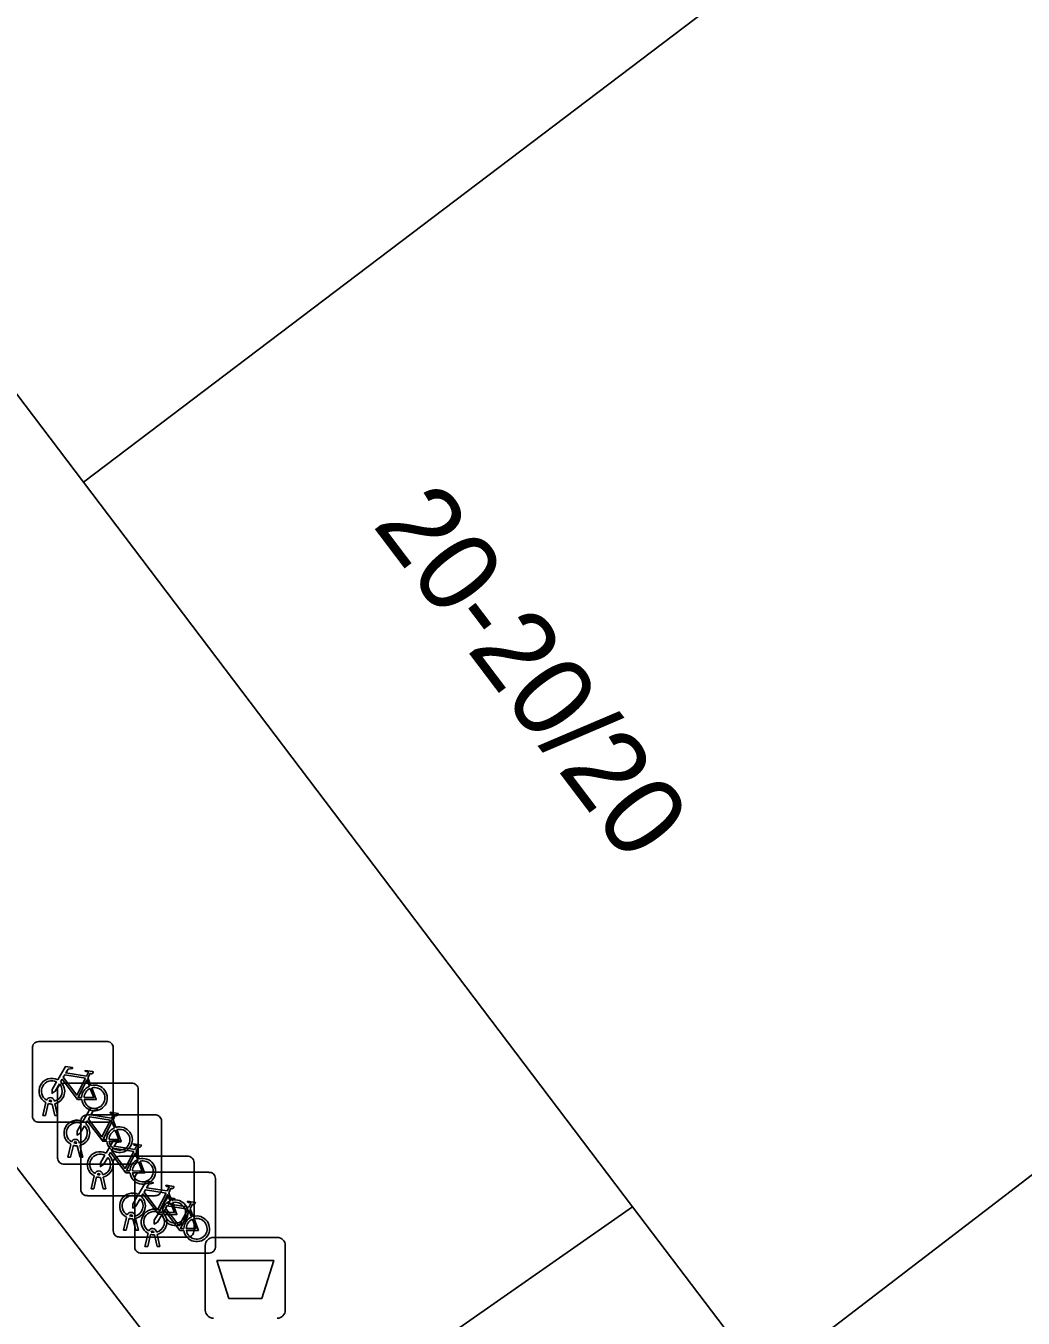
# Model space of a CAD drawing. Extents: x 160157 to 160921, y 381516 to 382045.
# Drawn here: x 160225.47 to 160237.81, y 381602.83 to 381618.82 of the extents above; entities that cross this region are included whole.
import ezdxf

# ---------------------------------------------------------------- set-up
doc = ezdxf.new("R2010")
doc.units = 0
for name, color, linetype in [('IMGEO_Afvalbak', 7, 'Continuous'), ('IMGEO_Fietsenrek', 7, 'Continuous'), ('IMGEO_Pand', 7, 'Continuous'), ('IMGEO_Pand_nummerreeks', 7, 'Continuous'), ('IMGEO_Parkeervlak_open', 7, 'Continuous'), ('IMGEO_Voetpad_open', 7, 'Continuous')]:
    doc.layers.add(name, color=color, linetype=linetype)

msp = doc.modelspace()

# ---------------------------------------------------------------- linework, layer by layer
at = {"layer": 'IMGEO_Afvalbak'}
for p, q in [((160227.787, 381603.832), (160228.577, 381603.832)), ((160228.577, 381603.832), (160227.787, 381603.832)), ((160227.687, 381602.932), (160227.687, 381603.732)), ((160227.687, 381603.732), (160227.687, 381602.932)), ((160228.677, 381603.732), (160228.677, 381602.932)), ((160228.677, 381602.932), (160228.677, 381603.732))]:
    msp.add_line(p, q, dxfattribs=at)
msp.add_lwpolyline([(160227.83, 381603.546), (160228.534, 381603.546), (160228.385, 381603.076), (160227.979, 381603.076), (160227.83, 381603.546)], dxfattribs=at)
for centre, start, end in [((160227.787, 381603.732), 90, 180), ((160227.787, 381603.732), 90, 180), ((160228.577, 381603.732), 0, 90), ((160228.577, 381603.732), 360, 90), ((160227.787, 381602.932), 180, 270), ((160227.787, 381602.932), 180, 270), ((160228.577, 381602.932), 270, 0), ((160228.577, 381602.932), 270, 0)]:
    msp.add_arc(centre, 0.1, start, end, dxfattribs=at)
at = {"layer": 'IMGEO_Fietsenrek'}
for p, q in [((160225.548, 381605.331), (160225.548, 381606.172)), ((160225.548, 381606.172), (160225.548, 381605.331)), ((160225.623, 381606.256), (160226.464, 381606.256)), ((160226.464, 381606.256), (160225.623, 381606.256)), ((160226.548, 381606.181), (160226.548, 381605.34)), ((160226.548, 381605.34), (160226.548, 381606.181)), ((160225.933, 381605.739), (160226.774, 381605.739)), ((160226.774, 381605.739), (160225.933, 381605.739)), ((160226.235, 381605.805), (160226.271, 381605.71)), ((160225.786, 381605.512), (160225.785, 381605.516)), ((160225.817, 381605.523), (160225.818, 381605.516)), ((160225.858, 381604.814), (160225.858, 381605.655)), ((160225.858, 381605.655), (160225.858, 381604.814)), ((160226.858, 381605.664), (160226.858, 381604.823)), ((160226.858, 381604.823), (160226.858, 381605.664)), ((160225.675, 381605.34), (160225.714, 381605.5)), ((160225.744, 381605.488), (160225.709, 381605.34)), ((160225.827, 381605.34), (160225.793, 381605.482)), ((160225.825, 381605.486), (160225.86, 381605.34)), ((160226.221, 381605.348), (160227.062, 381605.348)), ((160227.062, 381605.348), (160226.221, 381605.348)), ((160226.473, 381605.256), (160225.632, 381605.256)), ((160225.632, 381605.256), (160226.473, 381605.256)), ((160225.709, 381605.34), (160225.675, 381605.34)), ((160225.86, 381605.34), (160225.827, 381605.34)), ((160226.146, 381604.423), (160226.146, 381605.264)), ((160226.146, 381605.264), (160226.146, 381604.423)), ((160226.545, 381605.288), (160226.581, 381605.193)), ((160227.146, 381605.273), (160227.146, 381604.432)), ((160227.146, 381604.432), (160227.146, 381605.273)), ((160225.985, 381604.823), (160226.024, 381604.983)), ((160226.054, 381604.971), (160226.019, 381604.823)), ((160226.096, 381604.995), (160226.095, 381604.999)), ((160226.137, 381604.823), (160226.103, 381604.965)), ((160226.127, 381605.006), (160226.128, 381604.999)), ((160226.135, 381604.969), (160226.17, 381604.823)), ((160226.833, 381604.897), (160226.869, 381604.802)), ((160226.783, 381604.739), (160225.942, 381604.739)), ((160225.942, 381604.739), (160226.783, 381604.739)), ((160226.019, 381604.823), (160225.985, 381604.823)), ((160226.17, 381604.823), (160226.137, 381604.823)), ((160226.547, 381603.911), (160226.547, 381604.752)), ((160226.547, 381604.752), (160226.547, 381603.911)), ((160226.622, 381604.836), (160227.463, 381604.836)), ((160227.463, 381604.836), (160226.622, 381604.836)), ((160227.547, 381604.761), (160227.547, 381603.92)), ((160227.547, 381603.92), (160227.547, 381604.761)), ((160226.273, 381604.432), (160226.312, 381604.592)), ((160226.342, 381604.58), (160226.307, 381604.432)), ((160226.384, 381604.604), (160226.383, 381604.608)), ((160226.425, 381604.432), (160226.391, 381604.574)), ((160226.415, 381604.615), (160226.416, 381604.608)), ((160226.423, 381604.578), (160226.458, 381604.432)), ((160226.813, 381603.712), (160226.813, 381604.553)), ((160226.813, 381604.553), (160226.813, 381603.712)), ((160226.888, 381604.637), (160227.729, 381604.637)), ((160227.729, 381604.637), (160226.888, 381604.637)), ((160227.813, 381604.562), (160227.813, 381603.721)), ((160227.813, 381603.721), (160227.813, 381604.562)), ((160226.307, 381604.432), (160226.273, 381604.432)), ((160226.458, 381604.432), (160226.425, 381604.432)), ((160227.234, 381604.385), (160227.27, 381604.29)), ((160227.071, 381604.348), (160226.23, 381604.348)), ((160226.23, 381604.348), (160227.071, 381604.348)), ((160226.674, 381603.92), (160226.713, 381604.08)), ((160226.743, 381604.068), (160226.708, 381603.92)), ((160226.785, 381604.092), (160226.784, 381604.096)), ((160226.816, 381604.103), (160226.817, 381604.096)), ((160226.824, 381604.066), (160226.859, 381603.92)), ((160227.5, 381604.186), (160227.536, 381604.091)), ((160226.708, 381603.92), (160226.674, 381603.92)), ((160226.826, 381603.92), (160226.792, 381604.062)), ((160226.859, 381603.92), (160226.826, 381603.92)), ((160227.472, 381603.836), (160226.631, 381603.836)), ((160226.631, 381603.836), (160227.472, 381603.836)), ((160226.94, 381603.721), (160226.979, 381603.881)), ((160227.009, 381603.869), (160226.974, 381603.721)), ((160227.051, 381603.893), (160227.05, 381603.897)), ((160227.092, 381603.721), (160227.058, 381603.863)), ((160227.082, 381603.904), (160227.083, 381603.897)), ((160227.09, 381603.867), (160227.125, 381603.721)), ((160227.738, 381603.637), (160226.897, 381603.637)), ((160226.897, 381603.637), (160227.738, 381603.637)), ((160226.974, 381603.721), (160226.94, 381603.721)), ((160227.125, 381603.721), (160227.092, 381603.721))]:
    msp.add_line(p, q, dxfattribs=at)
for points in [[(160225.861, 381605.782), (160225.956, 381605.946), (160226.042, 381605.932), (160226.044, 381605.923), (160225.988, 381605.912), (160225.961, 381605.867), (160226.217, 381605.826)], [(160226.204, 381605.801), (160225.947, 381605.842), (160225.93, 381605.813), (160226.097, 381605.593), (160226.204, 381605.801)], [(160226.217, 381605.826), (160226.242, 381605.875), (160226.236, 381605.879), (160226.213, 381605.883), (160226.201, 381605.89), (160226.2, 381605.893), (160226.202, 381605.898), (160226.297, 381605.883), (160226.299, 381605.873), (160226.289, 381605.86), (160226.277, 381605.854), (160226.263, 381605.86), (160226.235, 381605.805)], [(160225.882, 381605.73), (160225.83, 381605.64), (160225.79, 381605.615), (160225.791, 381605.662), (160225.846, 381605.756)], [(160226.157, 381605.538), (160226.107, 381605.538), (160225.916, 381605.789), (160225.897, 381605.757)], [(160226.252, 381605.703), (160226.222, 381605.78), (160226.113, 381605.562), (160226.156, 381605.562)], [(160226.186, 381605.562), (160226.306, 381605.561), (160226.262, 381605.675)], [(160226.282, 381605.682), (160226.337, 381605.537), (160226.187, 381605.537)], [(160226.171, 381605.265), (160226.266, 381605.429), (160226.352, 381605.415), (160226.354, 381605.406), (160226.298, 381605.395), (160226.271, 381605.35), (160226.527, 381605.309)], [(160226.527, 381605.309), (160226.552, 381605.358), (160226.546, 381605.362), (160226.523, 381605.366), (160226.511, 381605.373), (160226.51, 381605.376), (160226.512, 381605.381), (160226.607, 381605.366), (160226.609, 381605.356), (160226.599, 381605.343), (160226.587, 381605.337), (160226.573, 381605.343), (160226.545, 381605.288)], [(160226.192, 381605.213), (160226.14, 381605.123), (160226.1, 381605.098), (160226.101, 381605.145), (160226.156, 381605.239)], [(160226.467, 381605.021), (160226.417, 381605.021), (160226.226, 381605.272), (160226.207, 381605.24)], [(160226.514, 381605.284), (160226.257, 381605.325), (160226.24, 381605.296), (160226.407, 381605.076), (160226.514, 381605.284)], [(160226.562, 381605.186), (160226.532, 381605.263), (160226.423, 381605.045), (160226.466, 381605.045)], [(160226.459, 381604.874), (160226.554, 381605.038), (160226.64, 381605.024), (160226.642, 381605.015), (160226.586, 381605.004), (160226.559, 381604.959), (160226.815, 381604.918)], [(160226.496, 381605.045), (160226.616, 381605.044), (160226.572, 381605.158)], [(160226.592, 381605.165), (160226.647, 381605.02), (160226.497, 381605.02)], [(160226.755, 381604.63), (160226.705, 381604.63), (160226.514, 381604.881), (160226.495, 381604.849)], [(160226.802, 381604.893), (160226.545, 381604.934), (160226.528, 381604.905), (160226.695, 381604.685), (160226.802, 381604.893)], [(160226.85, 381604.795), (160226.82, 381604.872), (160226.711, 381604.654), (160226.754, 381604.654)], [(160226.815, 381604.918), (160226.84, 381604.967), (160226.834, 381604.971), (160226.811, 381604.975), (160226.799, 381604.982), (160226.798, 381604.985), (160226.8, 381604.99), (160226.895, 381604.975), (160226.897, 381604.965), (160226.887, 381604.952), (160226.875, 381604.946), (160226.861, 381604.952), (160226.833, 381604.897)], [(160226.48, 381604.822), (160226.428, 381604.732), (160226.388, 381604.707), (160226.389, 381604.754), (160226.444, 381604.848)], [(160226.784, 381604.654), (160226.904, 381604.653), (160226.86, 381604.767)], [(160226.88, 381604.774), (160226.935, 381604.629), (160226.785, 381604.629)], [(160226.86, 381604.362), (160226.955, 381604.526), (160227.041, 381604.512), (160227.043, 381604.503), (160226.987, 381604.492), (160226.96, 381604.447), (160227.216, 381604.406)], [(160227.203, 381604.381), (160226.946, 381604.422), (160226.929, 381604.393), (160227.096, 381604.173), (160227.203, 381604.381)], [(160227.216, 381604.406), (160227.241, 381604.455), (160227.235, 381604.459), (160227.212, 381604.463), (160227.2, 381604.47), (160227.199, 381604.473), (160227.201, 381604.478), (160227.296, 381604.463), (160227.298, 381604.453), (160227.288, 381604.44), (160227.276, 381604.434), (160227.262, 381604.44), (160227.234, 381604.385)], [(160226.881, 381604.31), (160226.829, 381604.22), (160226.789, 381604.195), (160226.79, 381604.242), (160226.845, 381604.336)], [(160227.156, 381604.118), (160227.106, 381604.118), (160226.915, 381604.369), (160226.896, 381604.337)], [(160227.251, 381604.283), (160227.221, 381604.36), (160227.112, 381604.142), (160227.155, 381604.142)], [(160227.126, 381604.163), (160227.221, 381604.327), (160227.307, 381604.313), (160227.309, 381604.304), (160227.253, 381604.293), (160227.226, 381604.248), (160227.482, 381604.207)], [(160227.185, 381604.142), (160227.305, 381604.141), (160227.261, 381604.255)], [(160227.281, 381604.262), (160227.336, 381604.117), (160227.186, 381604.117)], [(160227.482, 381604.207), (160227.507, 381604.256), (160227.501, 381604.26), (160227.478, 381604.264), (160227.466, 381604.271), (160227.465, 381604.274), (160227.467, 381604.279), (160227.562, 381604.264), (160227.564, 381604.254), (160227.554, 381604.241), (160227.542, 381604.235), (160227.528, 381604.241), (160227.5, 381604.186)], [(160227.147, 381604.111), (160227.095, 381604.021), (160227.055, 381603.996), (160227.056, 381604.043), (160227.111, 381604.137)], [(160227.422, 381603.919), (160227.372, 381603.919), (160227.181, 381604.17), (160227.162, 381604.138)], [(160227.469, 381604.182), (160227.212, 381604.223), (160227.195, 381604.194), (160227.362, 381603.974), (160227.469, 381604.182)], [(160227.517, 381604.084), (160227.487, 381604.161), (160227.378, 381603.943), (160227.421, 381603.943)], [(160227.451, 381603.943), (160227.571, 381603.942), (160227.527, 381604.056)], [(160227.547, 381604.063), (160227.602, 381603.918), (160227.452, 381603.918)]]:
    msp.add_lwpolyline(points, dxfattribs=at)
for centre, radius, start, end in [((160225.626, 381606.178), 0.0779, 92.4484, 184.2845), ((160225.626, 381606.178), 0.0779, 92.4484, 184.2845), ((160226.47, 381606.178), 0.0779, 2.4484, 94.2845), ((160226.47, 381606.178), 0.0779, 2.4484, 94.2845), ((160225.788, 381605.641), 0.159, 62.6766, 242.1369), ((160225.788, 381605.641), 0.129, 63.3192, 238.903), ((160225.788, 381605.641), 0.129, 283.6043, 43.4302), ((160225.788, 381605.641), 0.159, 283.5766, 46.6042), ((160225.936, 381605.661), 0.0779, 92.4484, 184.2845), ((160225.936, 381605.661), 0.0779, 92.4484, 184.2845), ((160226.315, 381605.557), 0.159, 113.3408, 178.3217), ((160226.315, 381605.557), 0.159, 187.0065, 105.7708), ((160226.315, 381605.557), 0.129, 113.923, 177.9556), ((160226.315, 381605.557), 0.129, 188.6715, 104.5883), ((160226.78, 381605.661), 0.0779, 2.4484, 94.2845), ((160226.78, 381605.661), 0.0779, 2.4484, 94.2845), ((160225.768, 381605.512), 0.0499, 12.8025, 158.6934), ((160225.768, 381605.512), 0.0174, 12.8025, 163.4502), ((160225.788, 381605.641), 0.129, 253.415, 269.0204), ((160225.788, 381605.641), 0.159, 253.9967, 271.7867), ((160226.224, 381605.27), 0.0779, 92.4484, 184.2845), ((160226.224, 381605.27), 0.0779, 92.4484, 184.2845), ((160227.068, 381605.27), 0.0779, 2.4484, 94.2845), ((160227.068, 381605.27), 0.0779, 2.4484, 94.2845), ((160225.626, 381605.334), 0.0779, 182.4484, 274.2845), ((160225.626, 381605.334), 0.0779, 182.4484, 274.2845), ((160226.098, 381605.124), 0.159, 62.6766, 242.1369), ((160226.098, 381605.124), 0.129, 63.3192, 238.903), ((160226.098, 381605.124), 0.129, 283.6043, 43.4302), ((160226.098, 381605.124), 0.159, 283.5766, 46.6042), ((160226.625, 381605.04), 0.159, 113.3408, 178.3217), ((160226.625, 381605.04), 0.159, 187.0065, 105.7708), ((160226.47, 381605.334), 0.0779, 272.4484, 4.2845), ((160226.47, 381605.334), 0.0779, 272.4484, 4.2845), ((160226.078, 381604.995), 0.0499, 12.8025, 158.6934), ((160226.625, 381605.04), 0.129, 113.923, 177.9556), ((160226.625, 381605.04), 0.129, 188.6715, 104.5883), ((160226.098, 381605.124), 0.159, 253.9967, 271.7867), ((160226.078, 381604.995), 0.0174, 12.8025, 163.4502), ((160226.098, 381605.124), 0.129, 253.415, 269.0204), ((160226.386, 381604.733), 0.159, 62.6766, 242.1369), ((160225.936, 381604.817), 0.0779, 182.4484, 274.2845), ((160225.936, 381604.817), 0.0779, 182.4484, 274.2845), ((160226.386, 381604.733), 0.129, 63.3192, 238.903), ((160226.386, 381604.733), 0.129, 283.6043, 43.4302), ((160226.386, 381604.733), 0.159, 283.5766, 46.6042), ((160226.625, 381604.758), 0.0779, 92.4484, 184.2845), ((160226.625, 381604.758), 0.0779, 92.4484, 184.2845), ((160226.913, 381604.649), 0.159, 113.3408, 178.3217), ((160226.913, 381604.649), 0.159, 187.0065, 105.7708), ((160226.78, 381604.817), 0.0779, 272.4484, 4.2845), ((160226.78, 381604.817), 0.0779, 272.4484, 4.2845), ((160226.913, 381604.649), 0.129, 113.923, 177.9556), ((160226.913, 381604.649), 0.129, 188.6715, 104.5883), ((160227.469, 381604.758), 0.0779, 2.4484, 94.2845), ((160227.469, 381604.758), 0.0779, 2.4484, 94.2845), ((160226.366, 381604.604), 0.0499, 12.8025, 158.6934), ((160226.386, 381604.733), 0.159, 253.9967, 271.7867), ((160226.366, 381604.604), 0.0174, 12.8025, 163.4502), ((160226.386, 381604.733), 0.129, 253.415, 269.0204), ((160226.891, 381604.559), 0.0779, 92.4484, 184.2845), ((160226.891, 381604.559), 0.0779, 92.4484, 184.2845), ((160227.735, 381604.559), 0.0779, 2.4484, 94.2845), ((160227.735, 381604.559), 0.0779, 2.4484, 94.2845), ((160226.224, 381604.426), 0.0779, 182.4484, 274.2845), ((160226.224, 381604.426), 0.0779, 182.4484, 274.2845), ((160227.068, 381604.426), 0.0779, 272.4484, 4.2845), ((160227.068, 381604.426), 0.0779, 272.4484, 4.2845), ((160226.787, 381604.221), 0.159, 62.6766, 242.1369), ((160226.787, 381604.221), 0.129, 63.3192, 238.903), ((160226.787, 381604.221), 0.129, 283.6043, 43.4302), ((160226.787, 381604.221), 0.159, 283.5766, 46.6042), ((160227.314, 381604.137), 0.159, 113.3408, 178.3217), ((160227.314, 381604.137), 0.159, 187.0065, 105.7708), ((160227.314, 381604.137), 0.129, 113.923, 177.9556), ((160227.314, 381604.137), 0.129, 188.6715, 104.5883), ((160226.767, 381604.092), 0.0499, 12.8025, 158.6934), ((160226.787, 381604.221), 0.159, 253.9967, 271.7867), ((160226.767, 381604.092), 0.0174, 12.8025, 163.4502), ((160226.787, 381604.221), 0.129, 253.415, 269.0204), ((160227.053, 381604.022), 0.159, 62.6766, 242.1369), ((160227.053, 381604.022), 0.129, 63.3192, 238.903), ((160227.053, 381604.022), 0.129, 283.6043, 43.4302), ((160227.053, 381604.022), 0.159, 283.5766, 46.6042), ((160227.58, 381603.938), 0.159, 113.3408, 178.3217), ((160227.58, 381603.938), 0.159, 187.0065, 105.7708), ((160227.58, 381603.938), 0.129, 188.6715, 104.5883), ((160226.625, 381603.914), 0.0779, 182.4484, 274.2845), ((160226.625, 381603.914), 0.0779, 182.4484, 274.2845), ((160227.033, 381603.893), 0.0499, 12.8025, 158.6934), ((160227.033, 381603.893), 0.0174, 12.8025, 163.4502), ((160227.58, 381603.938), 0.129, 113.923, 177.9556), ((160227.469, 381603.914), 0.0779, 272.4484, 4.2845), ((160227.469, 381603.914), 0.0779, 272.4484, 4.2845), ((160227.053, 381604.022), 0.159, 253.9967, 271.7867), ((160227.053, 381604.022), 0.129, 253.415, 269.0204), ((160226.891, 381603.715), 0.0779, 182.4484, 274.2845), ((160226.891, 381603.715), 0.0779, 182.4484, 274.2845), ((160227.735, 381603.715), 0.0779, 272.4484, 4.2845), ((160227.735, 381603.715), 0.0779, 272.4484, 4.2845)]:
    msp.add_arc(centre, radius, start, end, dxfattribs=at)
at = {"layer": 'IMGEO_Pand'}
for points in [[(160226.18, 381613.178), (160242.824, 381625.788), (160229.025, 381643.813), (160212.568, 381631.144)], [(160251.229, 381614.81), (160249.159, 381617.513), (160242.824, 381625.788), (160226.18, 381613.178), (160232.975, 381604.21), (160234.601, 381602.064)]]:
    msp.add_lwpolyline(points, close=True, dxfattribs=at)
at = {"layer": 'IMGEO_Parkeervlak_open'}
msp.add_lwpolyline([(160228.264, 381600.92), (160200.851, 381636.528)], dxfattribs=at)
at = {"layer": 'IMGEO_Voetpad_open'}
for points in [[(160229.025, 381643.813), (160242.824, 381625.788), (160249.159, 381617.513), (160251.229, 381614.81), (160234.601, 381602.064), (160232.975, 381604.21), (160228.264, 381600.92)], [(160200.851, 381636.528), (160228.264, 381600.92), (160232.975, 381604.21), (160226.18, 381613.178), (160212.568, 381631.144)]]:
    msp.add_lwpolyline(points, dxfattribs=at)

# ---------------------------------------------------------------- texts
at = {"layer": 'IMGEO_Pand_nummerreeks'}
msp.add_text('20-20/20', height=1, rotation=307.1504, dxfattribs=at).set_placement((160229.744, 381612.648))

doc.saveas('drawing.dxf')
